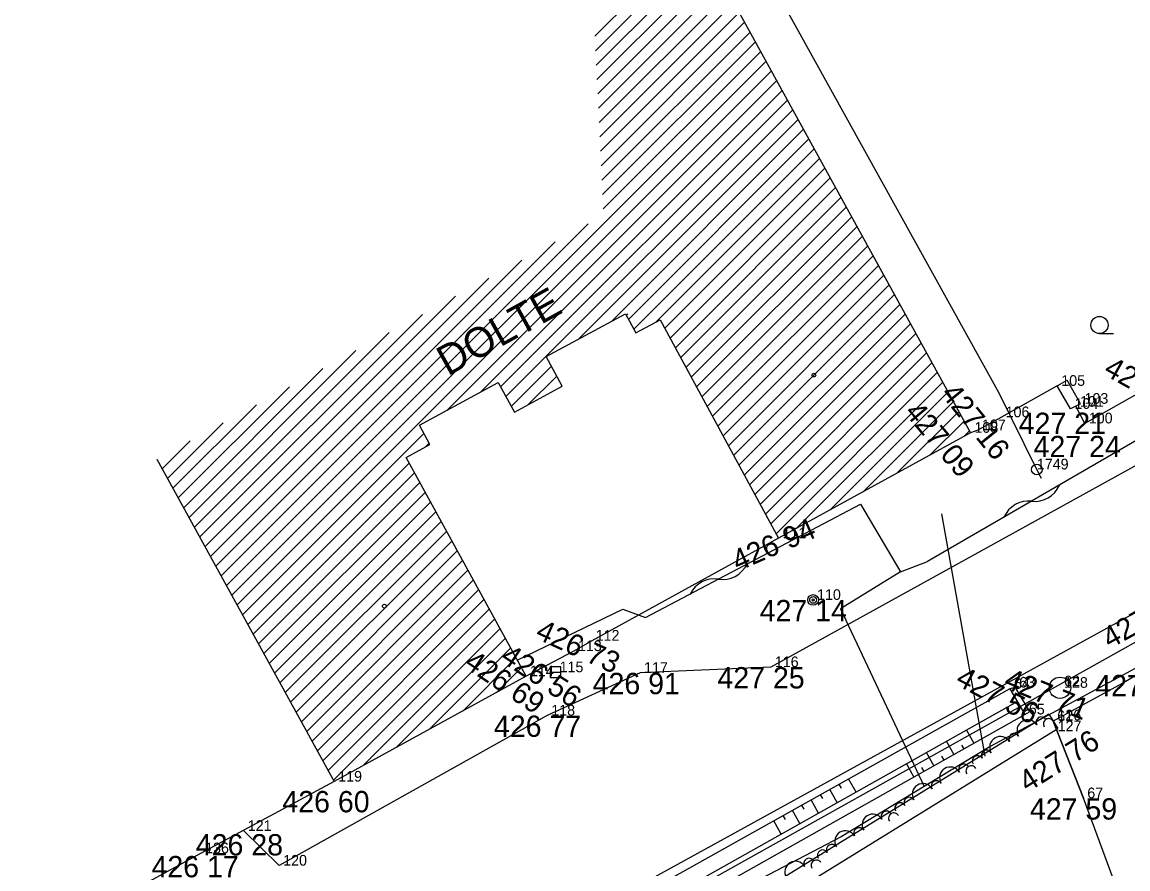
# Model space of a CAD drawing. Extents: x -559180 to -551373, y -1076947 to -1072071.
# Drawn here: x -554753.6 to -554701.7, y -1072905 to -1072865.3 of the extents above; entities that cross this region are included whole.
import ezdxf

# ---------------------------------------------------------------- set-up
doc = ezdxf.new("R2010")
doc.units = 0
for name, color, linetype in [('12_PLOTY', 7, 'Continuous'), ('13_PLOTY', 7, 'Continuous'), ('14_BUDOVY', 7, 'Continuous'), ('17_KOMUNIKACE', 7, 'Continuous'), ('18_POLOHOPIS', 7, 'Continuous'), ('1_VODA_ZN', 7, 'Continuous'), ('20_EL_ZN', 7, 'Continuous'), ('26_SRAFY', 7, 'Continuous'), ('27_HRANA_PATA', 7, 'Continuous'), ('2_VODOVOD', 7, 'Continuous'), ('30_SDEL_ZN', 7, 'Continuous'), ('32', 7, 'Continuous'), ('34_ZELEN', 7, 'Continuous'), ('3_BODY', 7, 'Continuous'), ('40_KANAL_ZN', 7, 'Continuous'), ('45_ZN_KULTURY', 7, 'Continuous'), ('47_ZN_STAV_OBJ$', 7, 'Continuous'), ('52_POPIS_UCELOVY', 7, 'Continuous'), ('6_VYSKY', 7, 'Continuous'), ('kanal_stáv', 7, 'Continuous')]:
    doc.layers.add(name, color=color, linetype=linetype)

# ---------------------------------------------------------------- blocks, each defined once
blk = doc.blocks.new('POINT_DISPLAY')
blk.add_line((0, 0), (0, 0))
blk = doc.blocks.new('SLB')
at = {"layer": '20_EL_ZN'}
for radius in [0.25, 0.158, 0.05]:
    blk.add_circle((0, 0), radius, dxfattribs=at)
blk = doc.blocks.new('VP')
at = {"layer": '40_KANAL_ZN'}
blk.add_line((-0.25, 0), (0.25, 0), dxfattribs=at)
blk.add_lwpolyline([(-0.25, -0.25), (0.25, -0.25), (0.25, 0.25), (-0.25, 0.25)], close=True, dxfattribs=at)
blk = doc.blocks.new('SAK')
at = {"layer": '40_KANAL_ZN'}
blk.add_circle((0, 0), 0.5, dxfattribs=at)
blk = doc.blocks.new('ZAHRAD')
at = {"layer": '45_ZN_KULTURY'}
blk.add_line((0, 0), (0.65, 0.003), dxfattribs=at)
blk.add_circle((0, 0.403), 0.403, dxfattribs=at)
blk = doc.blocks.new('BZ')
at = {"layer": '47_ZN_STAV_OBJ$'}
blk.add_circle((0, 0), 0.0875, dxfattribs=at)
blk = doc.blocks.new('SV')
at = {"layer": '1_VODA_ZN'}
blk.add_circle((0, 0), 0.25, dxfattribs=at)
blk = doc.blocks.new('SDEP')
at = {"layer": '30_SDEL_ZN'}
for centre, radius, start, end in [((0.75, -1.001), 1.251, 53.1529, 126.8469), ((2.25, 1), 1.25, 233.13, 306.8698)]:
    blk.add_arc(centre, radius, start, end, dxfattribs=at)

msp = doc.modelspace()

# ---------------------------------------------------------------- linework, layer by layer
at = {"layer": '12_PLOTY'}
for p, q in [((-554705.05, -1072882.37), (-554707.66, -1072883.84)), ((-554700.26, -1072882.16), (-554703.76, -1072884.13)), ((-554703.76, -1072884.13), (-554704.17, -1072883.35)), ((-554707.66, -1072883.84), (-554708.77, -1072884.45)), ((-554708.77, -1072884.45), (-554709.12, -1072884.57)), ((-554718.12, -1072889.52), (-554726.88, -1072894.32)), ((-554718.12, -1072889.52), (-554726.88, -1072894.32)), ((-554726.88, -1072894.32), (-554727.71, -1072894.81)), ((-554727.71, -1072894.81), (-554729.96, -1072895.99)), ((-554727.71, -1072894.81), (-554729.96, -1072895.99)), ((-554700.95, -1072895.7), (-554701.84, -1072896.23)), ((-554701.84, -1072896.23), (-554705.24, -1072898.1)), ((-554705.449, -1072897.759), (-554742.019, -1072920.299)), ((-554705.449, -1072897.759), (-554705.03, -1072898.44)), ((-554705.24, -1072898.1), (-554703.83, -1072901.71)), ((-554703.83, -1072901.71), (-554705.24, -1072898.1)), ((-554741.6, -1072920.98), (-554705.03, -1072898.44)), ((-554738.95, -1072900.93), (-554745.19, -1072904.29)), ((-554701.88, -1072906.96), (-554703.83, -1072901.71)), ((-554745.19, -1072904.29), (-554749.71, -1072906.74))]:
    msp.add_line(p, q, dxfattribs=at)
at = {"layer": '13_PLOTY'}
for p, q in [((-554700.83, -1072884.64), (-554711.14, -1072890.61)), ((-554712.41, -1072891.09), (-554711.14, -1072890.61)), ((-554712.41, -1072891.09), (-554715.22, -1072892.83)), ((-554715.22, -1072892.83), (-554711.29, -1072901.151)), ((-554700.79, -1072895.3), (-554708.17, -1072899.27)), ((-554708.17, -1072899.27), (-554711.29, -1072901.151)), ((-554711.29, -1072901.151), (-554715.18, -1072903.52)), ((-554715.18, -1072903.52), (-554725.42, -1072908.86))]:
    msp.add_line(p, q, dxfattribs=at)
at = {"layer": '14_BUDOVY'}
for p, q in [((-554723.049, -1072859.248), (-554709.12, -1072884.57)), ((-554729.01, -1072881), (-554725.3, -1072878.99)), ((-554725.3, -1072878.99), (-554724.81, -1072879.89)), ((-554724.81, -1072879.89), (-554723.67, -1072879.27)), ((-554723.67, -1072879.27), (-554718.12, -1072889.52)), ((-554728.26, -1072882.39), (-554729.01, -1072881)), ((-554734.96, -1072884.22), (-554731.26, -1072882.21)), ((-554731.26, -1072882.21), (-554730.5, -1072883.61)), ((-554730.5, -1072883.61), (-554728.26, -1072882.39)), ((-554734.47, -1072885.12), (-554734.96, -1072884.22)), ((-554709.12, -1072884.57), (-554718.12, -1072889.52)), ((-554735.58, -1072885.73), (-554734.47, -1072885.12)), ((-554747.263, -1072885.802), (-554738.95, -1072900.93)), ((-554729.96, -1072895.99), (-554735.58, -1072885.73)), ((-554729.96, -1072895.99), (-554738.95, -1072900.93))]:
    msp.add_line(p, q, dxfattribs=at)
at = {"layer": '17_KOMUNIKACE'}
for p, q in [((-554699.4, -1072885.02), (-554718.48, -1072895.56)), ((-554701.01, -1072892.8), (-554726.73, -1072906.94)), ((-554724.61, -1072895.83), (-554728.96, -1072897.83)), ((-554718.48, -1072895.56), (-554724.61, -1072895.83)), ((-554728.96, -1072897.83), (-554741.53, -1072904.87)), ((-554741.53, -1072904.87), (-554743.19, -1072903.24))]:
    msp.add_line(p, q, dxfattribs=at)
at = {"layer": '18_POLOHOPIS'}
for p, q in [((-554705.05, -1072882.369), (-554704.592, -1072882.107)), ((-554704.43, -1072883.449), (-554705.05, -1072882.369)), ((-554703.972, -1072883.187), (-554704.592, -1072882.107)), ((-554703.96, -1072883.21), (-554704.43, -1072883.45)), ((-554724.36, -1072893.24), (-554714.27, -1072887.92)), ((-554714.27, -1072887.92), (-554712.41, -1072891.09)), ((-554730.371, -1072895.24), (-554725.42, -1072892.85)), ((-554725.42, -1072892.85), (-554724.36, -1072893.24)), ((-554707.019, -1072896.52), (-554707.27, -1072896.58)), ((-554707.27, -1072896.58), (-554706.57, -1072897.78)), ((-554707.019, -1072896.52), (-554706.357, -1072897.655)), ((-554706.57, -1072897.78), (-554706.357, -1072897.655))]:
    msp.add_line(p, q, dxfattribs=at)
at = {"layer": '26_SRAFY'}
for p, q in [((-554709.314, -1072898.523), (-554708.971, -1072899.132)), ((-554710.252, -1072899.049), (-554709.908, -1072899.659)), ((-554711.19, -1072899.575), (-554710.845, -1072900.187)), ((-554709.543, -1072899.213), (-554709.44, -1072899.396)), ((-554712.128, -1072900.101), (-554711.783, -1072900.715)), ((-554710.48, -1072899.74), (-554710.377, -1072899.923)), ((-554711.417, -1072900.267), (-554711.314, -1072900.451)), ((-554715.168, -1072901.238), (-554715.272, -1072901.052)), ((-554714.488, -1072901.425), (-554714.833, -1072900.807)), ((-554716.044, -1072901.728), (-554716.148, -1072901.542)), ((-554715.364, -1072901.916), (-554715.71, -1072901.297)), ((-554717.116, -1072902.899), (-554717.463, -1072902.277)), ((-554716.921, -1072902.219), (-554717.025, -1072902.032)), ((-554716.24, -1072902.408), (-554716.587, -1072901.787)), ((-554717.991, -1072903.391), (-554718.34, -1072902.767)), ((-554717.797, -1072902.709), (-554717.901, -1072902.522))]:
    msp.add_line(p, q, dxfattribs=at)
at = {"layer": '27_HRANA_PATA'}
for p, q in [((-554707.27, -1072896.58), (-554726.433, -1072907.291)), ((-554706.92, -1072897.18), (-554726.066, -1072907.92)), ((-554725.7, -1072908.55), (-554706.57, -1072897.78))]:
    msp.add_line(p, q, dxfattribs=at)
at = {"layer": '2_VODOVOD'}
for p, q in [((-554707.78, -1072882.72), (-554719.709, -1072861.177)), ((-554706.01, -1072886.29), (-554707.78, -1072882.72)), ((-554705.79, -1072886.71), (-554706.01, -1072886.29)), ((-554708.44, -1072899.73), (-554710.46, -1072888.37))]:
    msp.add_line(p, q, dxfattribs=at)
at = {"layer": '32'}
for p, q in [((-554726.732, -1072865.978), (-554721.968, -1072861.214)), ((-554726.699, -1072866.652), (-554721.717, -1072861.67)), ((-554726.666, -1072867.326), (-554721.466, -1072862.126)), ((-554726.633, -1072868), (-554721.215, -1072862.582)), ((-554726.6, -1072868.674), (-554720.964, -1072863.038)), ((-554726.567, -1072869.349), (-554720.713, -1072863.495)), ((-554726.534, -1072870.023), (-554720.462, -1072863.951)), ((-554726.501, -1072870.697), (-554720.211, -1072864.407)), ((-554726.468, -1072871.371), (-554719.96, -1072864.863)), ((-554726.435, -1072872.045), (-554719.709, -1072865.319)), ((-554726.402, -1072872.719), (-554719.458, -1072865.776)), ((-554726.368, -1072873.393), (-554719.207, -1072866.232)), ((-554726.335, -1072874.067), (-554718.957, -1072866.688)), ((-554743.752, -1072892.191), (-554718.706, -1072867.144)), ((-554743.502, -1072892.647), (-554718.455, -1072867.6)), ((-554733.662, -1072883.515), (-554718.204, -1072868.056)), ((-554732.114, -1072882.674), (-554717.953, -1072868.513)), ((-554731.148, -1072882.415), (-554717.702, -1072868.969)), ((-554730.9, -1072882.874), (-554717.451, -1072869.425)), ((-554727.502, -1072880.183), (-554717.2, -1072869.881)), ((-554725.959, -1072879.347), (-554716.949, -1072870.337)), ((-554725.157, -1072879.252), (-554716.698, -1072870.793)), ((-554724.908, -1072879.71), (-554716.447, -1072871.25)), ((-554723.868, -1072879.378), (-554716.196, -1072871.706)), ((-554723.453, -1072879.67), (-554715.945, -1072872.162)), ((-554723.205, -1072880.129), (-554715.694, -1072872.618)), ((-554722.957, -1072880.588), (-554715.443, -1072873.074)), ((-554722.708, -1072881.046), (-554715.193, -1072873.531)), ((-554722.46, -1072881.505), (-554714.942, -1072873.987)), ((-554744.003, -1072891.734), (-554727.043, -1072874.774)), ((-554722.211, -1072881.964), (-554714.691, -1072874.443)), ((-554721.963, -1072882.422), (-554714.44, -1072874.899)), ((-554744.254, -1072891.278), (-554728.598, -1072875.623)), ((-554721.715, -1072882.881), (-554714.189, -1072875.355)), ((-554721.466, -1072883.34), (-554713.938, -1072875.811)), ((-554721.218, -1072883.799), (-554713.687, -1072876.268)), ((-554744.505, -1072890.822), (-554730.154, -1072876.471)), ((-554720.97, -1072884.257), (-554713.436, -1072876.724)), ((-554744.755, -1072890.365), (-554731.709, -1072877.319)), ((-554720.721, -1072884.716), (-554713.185, -1072877.18)), ((-554720.473, -1072885.175), (-554712.934, -1072877.636)), ((-554745.006, -1072889.909), (-554733.264, -1072878.167)), ((-554720.224, -1072885.633), (-554712.683, -1072878.092)), ((-554719.976, -1072886.092), (-554712.432, -1072878.548)), ((-554745.257, -1072889.453), (-554734.82, -1072879.016)), ((-554725.258, -1072879.068), (-554725.19, -1072879)), ((-554719.728, -1072886.551), (-554712.181, -1072879.005)), ((-554719.479, -1072887.01), (-554711.93, -1072879.461)), ((-554745.508, -1072888.996), (-554736.375, -1072879.864)), ((-554719.231, -1072887.468), (-554711.68, -1072879.917)), ((-554718.983, -1072887.927), (-554711.429, -1072880.373)), ((-554745.758, -1072888.54), (-554737.931, -1072880.712)), ((-554718.734, -1072888.386), (-554711.178, -1072880.829)), ((-554730.651, -1072883.332), (-554728.768, -1072881.449)), ((-554718.486, -1072888.845), (-554710.927, -1072881.286)), ((-554746.009, -1072888.084), (-554739.486, -1072881.561)), ((-554729.889, -1072883.277), (-554728.52, -1072881.908)), ((-554718.237, -1072889.303), (-554710.676, -1072881.742)), ((-554746.26, -1072887.627), (-554741.041, -1072882.409)), ((-554728.336, -1072882.431), (-554728.272, -1072882.367)), ((-554717.291, -1072889.064), (-554710.425, -1072882.198)), ((-554715.72, -1072888.2), (-554710.174, -1072882.654)), ((-554714.148, -1072887.336), (-554709.923, -1072883.11)), ((-554746.511, -1072887.171), (-554742.597, -1072883.257)), ((-554712.577, -1072886.471), (-554709.672, -1072883.566)), ((-554746.761, -1072886.715), (-554744.152, -1072884.105)), ((-554711.006, -1072885.607), (-554709.421, -1072884.023)), ((-554743.251, -1072893.103), (-554734.751, -1072884.604)), ((-554709.434, -1072884.743), (-554709.17, -1072884.479)), ((-554747.012, -1072886.258), (-554745.708, -1072884.954)), ((-554734.67, -1072885.23), (-554734.502, -1072885.062)), ((-554743, -1072893.56), (-554735.435, -1072885.995)), ((-554742.749, -1072894.016), (-554735.185, -1072886.452)), ((-554742.498, -1072894.472), (-554734.934, -1072886.908)), ((-554742.248, -1072894.929), (-554734.684, -1072887.365)), ((-554741.997, -1072895.385), (-554734.434, -1072887.822)), ((-554741.746, -1072895.842), (-554734.184, -1072888.279)), ((-554741.495, -1072896.298), (-554733.933, -1072888.736)), ((-554741.245, -1072896.754), (-554733.683, -1072889.193)), ((-554740.994, -1072897.211), (-554733.433, -1072889.65)), ((-554740.743, -1072897.667), (-554733.183, -1072890.107)), ((-554740.492, -1072898.123), (-554732.932, -1072890.563)), ((-554740.242, -1072898.58), (-554732.682, -1072891.02)), ((-554739.991, -1072899.036), (-554732.432, -1072891.477)), ((-554739.74, -1072899.492), (-554732.182, -1072891.934)), ((-554739.489, -1072899.949), (-554731.931, -1072892.391)), ((-554739.239, -1072900.405), (-554731.681, -1072892.848)), ((-554738.988, -1072900.861), (-554731.431, -1072893.305)), ((-554737.617, -1072900.197), (-554731.181, -1072893.761)), ((-554736.047, -1072899.335), (-554730.93, -1072894.218)), ((-554734.478, -1072898.472), (-554730.68, -1072894.675)), ((-554732.908, -1072897.61), (-554730.43, -1072895.132)), ((-554731.338, -1072896.747), (-554730.18, -1072895.589))]:
    msp.add_line(p, q, dxfattribs=at)
at = {"layer": '34_ZELEN'}
for centre, radius, start, end in [((-554706.44, -1072898.533), 0.5, 31.3328, 211.3328), ((-554705.799, -1072898.143), 0.25, 31.3328, 211.3328), ((-554705.452, -1072898.225), 0.25, 121.3328, 212.1349), ((-554705.455, -1072898.227), 0.25, 30.5306, 121.3328), ((-554707.721, -1072899.313), 0.5, 31.3328, 211.3328), ((-554707.08, -1072898.923), 0.25, 31.3328, 211.3328), ((-554708.361, -1072899.703), 0.25, 31.3328, 211.3328), ((-554709.429, -1072900.354), 0.25, 31.3328, 211.3328), ((-554709.086, -1072900.437), 0.25, 30.5306, 121.3328), ((-554708.788, -1072899.964), 0.25, 31.3328, 211.3328), ((-554710.07, -1072900.744), 0.5, 31.3328, 211.3328), ((-554709.083, -1072900.435), 0.25, 121.3328, 212.1349), ((-554711.351, -1072901.524), 0.5, 31.3328, 211.3328), ((-554710.71, -1072901.134), 0.25, 31.3328, 211.3328), ((-554711.992, -1072901.914), 0.25, 31.3328, 211.3328), ((-554712.419, -1072902.174), 0.25, 31.3328, 211.3328), ((-554713.7, -1072902.954), 0.5, 31.3328, 211.3328), ((-554713.059, -1072902.564), 0.25, 31.3328, 211.3328), ((-554712.713, -1072902.645), 0.25, 121.3328, 212.1349), ((-554712.716, -1072902.647), 0.25, 30.5306, 121.3328), ((-554714.981, -1072903.734), 0.5, 31.3328, 211.3328), ((-554714.341, -1072903.344), 0.25, 31.3328, 211.3328), ((-554716.049, -1072904.384), 0.25, 31.3328, 211.3328), ((-554715.622, -1072904.124), 0.25, 31.3328, 211.3328), ((-554717.33, -1072905.164), 0.5, 31.3328, 211.3328), ((-554716.689, -1072904.774), 0.25, 31.3328, 211.3328), ((-554716.343, -1072904.855), 0.25, 121.3328, 212.1349), ((-554716.346, -1072904.857), 0.25, 30.5306, 121.3328)]:
    msp.add_arc(centre, radius, start, end, dxfattribs=at)
at = {"layer": 'kanal_stáv'}
msp.add_lwpolyline([(-554211.63, -1072637.36), (-554252.71, -1072643.96), (-554272.41, -1072652.99), (-554296.03, -1072664.39), (-554307.43, -1072677), (-554325.75, -1072687.76), (-554359.23, -1072706.8), (-554394.89, -1072727.06), (-554464.39, -1072765.62), (-554508.8, -1072789.43), (-554533.01, -1072802.97), (-554568.24, -1072822.24), (-554587.98, -1072832.41), (-554601.02, -1072839.21), (-554624.92, -1072852.09), (-554662.69, -1072873.08), (-554684.61, -1072885), (-554705.04, -1072896.44), (-554749.99, -1072921.56), (-554804.76, -1072951.95)], dxfattribs=at)

# ---------------------------------------------------------------- block references
at = {"layer": '1_VODA_ZN'}
for name, p in [('POINT_DISPLAY', (-554705.05, -1072882.37)), ('POINT_DISPLAY', (-554704.43, -1072883.45)), ('POINT_DISPLAY', (-554704.17, -1072883.35)), ('POINT_DISPLAY', (-554703.96, -1072883.21)), ('POINT_DISPLAY', (-554707.66, -1072883.84)), ('POINT_DISPLAY', (-554703.76, -1072884.13)), ('POINT_DISPLAY', (-554709.12, -1072884.57)), ('POINT_DISPLAY', (-554708.77, -1072884.45)), ('SV', (-554706.01, -1072886.29)), ('POINT_DISPLAY', (-554706.01, -1072886.29)), ('POINT_DISPLAY', (-554718.12, -1072889.52)), ('POINT_DISPLAY', (-554716.5, -1072892.41)), ('POINT_DISPLAY', (-554726.88, -1072894.32)), ('POINT_DISPLAY', (-554727.71, -1072894.81)), ('POINT_DISPLAY', (-554729.96, -1072895.99)), ('POINT_DISPLAY', (-554728.57, -1072895.8)), ('POINT_DISPLAY', (-554724.61, -1072895.83)), ('POINT_DISPLAY', (-554718.48, -1072895.56)), ('POINT_DISPLAY', (-554707.27, -1072896.58)), ('POINT_DISPLAY', (-554707.02, -1072896.52)), ('POINT_DISPLAY', (-554704.92, -1072896.46)), ('POINT_DISPLAY', (-554704.92, -1072896.53)), ('POINT_DISPLAY', (-554701.84, -1072896.23)), ('POINT_DISPLAY', (-554728.96, -1072897.83)), ('POINT_DISPLAY', (-554706.57, -1072897.78)), ('POINT_DISPLAY', (-554705.24, -1072898.1)), ('POINT_DISPLAY', (-554705.23, -1072898.06)), ('POINT_DISPLAY', (-554705.22, -1072898.57)), ('POINT_DISPLAY', (-554738.95, -1072900.93)), ('POINT_DISPLAY', (-554703.83, -1072901.71)), ('POINT_DISPLAY', (-554743.19, -1072903.24)), ('POINT_DISPLAY', (-554745.19, -1072904.29)), ('POINT_DISPLAY', (-554741.53, -1072904.87))]:
    msp.add_blockref(name, p, dxfattribs=at)
at = {"layer": '20_EL_ZN'}
msp.add_blockref('SLB', (-554716.5, -1072892.41), dxfattribs=at)
at = {"layer": '30_SDEL_ZN'}
for p, xscale, yscale, rotation in [((-554707.551, -1072888.532), 0.9999992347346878, 0.9999992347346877, 30.07306714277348), ((-554722.259, -1072892.132), 1.0000011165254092, 1.0000011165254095, 27.800690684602)]:
    msp.add_blockref('SDEP', p, dxfattribs=dict(at, xscale=xscale, yscale=yscale, rotation=rotation))
at = {"layer": '32'}
for p in [(-554711.53, -1072880.189), (-554731.26, -1072882.21), (-554747.263, -1072885.802), (-554741.358, -1072896.548)]:
    msp.add_blockref('POINT_DISPLAY', p, dxfattribs=at)
at = {"layer": '40_KANAL_ZN'}
for name, p in [('VP', (-554728.57, -1072895.8)), ('SAK', (-554704.92, -1072896.53))]:
    msp.add_blockref(name, p, dxfattribs=at)
at = {"layer": '45_ZN_KULTURY'}
msp.add_blockref('ZAHRAD', (-554703.072, -1072879.922), dxfattribs=at)
at = {"layer": '47_ZN_STAV_OBJ$'}
for p in [(-554716.467, -1072881.867), (-554736.6, -1072892.703)]:
    msp.add_blockref('BZ', p, dxfattribs=at)

# ---------------------------------------------------------------- texts
at = {"layer": '3_BODY'}
for s, p in [(' 105', (-554705.05, -1072882.37)), (' 104', (-554704.43, -1072883.45)), (' 101', (-554704.17, -1072883.35)), (' 103', (-554703.96, -1072883.21)), (' 106', (-554707.66, -1072883.84)), (' 100', (-554703.76, -1072884.13)), (' 108', (-554709.12, -1072884.57)), (' 107', (-554708.77, -1072884.45)), ('1749', (-554706.01, -1072886.29)), (' 111', (-554718.12, -1072889.52)), (' 110', (-554716.5, -1072892.41)), (' 112', (-554726.88, -1072894.32)), (' 113', (-554727.71, -1072894.81)), (' 114', (-554729.96, -1072895.99)), (' 115', (-554728.57, -1072895.8)), (' 117', (-554724.61, -1072895.83)), (' 116', (-554718.48, -1072895.56)), (' 63', (-554707.02, -1072896.52)), (' 62', (-554704.92, -1072896.46)), (' 128', (-554704.92, -1072896.53)), (' 64', (-554707.27, -1072896.58)), (' 118', (-554728.96, -1072897.83)), (' 65', (-554706.57, -1072897.78)), (' 61', (-554705.24, -1072898.1)), (' 126', (-554705.23, -1072898.06)), (' 127', (-554705.22, -1072898.57)), (' 119', (-554738.95, -1072900.93)), (' 67', (-554703.83, -1072901.71)), (' 121', (-554743.19, -1072903.24)), (' 136', (-554745.19, -1072904.29)), (' 120', (-554741.53, -1072904.87))]:
    msp.add_text(s, height=0.5, dxfattribs=at).set_placement(p)
at = {"layer": '52_POPIS_UCELOVY'}
msp.add_text('DOLTE', height=1.4, rotation=28.9743, dxfattribs=at).set_placement((-554733.63, -1072881.932))
at = {"layer": '6_VYSKY'}
for s, rotation, p in [('427 44', 330.8548, (-554702.935, -1072881.813)), ('427 16', 308.9109, (-554710.55, -1072882.755)), ('427 09', 309.9706, (-554712.255, -1072883.632)), ('426 94', 23.6972, (-554720.029, -1072891.087)), ('427 76', 28.7633, (-554702.592, -1072894.718)), ('426 73', 335.5176, (-554729.574, -1072894.192)), ('426 69', 326.0986, (-554732.927, -1072895.525)), ('426 56', 326.6512, (-554731.213, -1072895.258)), ('427 56', 332.0612, (-554709.879, -1072896.356)), ('427 71', 337.5086, (-554707.617, -1072896.496)), ('427 76', 32.0919, (-554706.444, -1072901.455))]:
    msp.add_text(s, height=1, rotation=rotation, dxfattribs=at).set_placement(p)
for s, p in [('427 21', (-554706.859, -1072884.628)), ('427 24', (-554706.164, -1072885.714)), ('427 14', (-554719.005, -1072893.41)), ('427 25', (-554720.985, -1072896.56)), ('426 91', (-554726.836, -1072896.83)), ('427 81', (-554703.272, -1072896.923)), ('426 77', (-554731.465, -1072898.83)), ('426 60', (-554741.382, -1072902.369)), ('427 59', (-554706.335, -1072902.71)), ('426 28', (-554745.441, -1072904.393)), ('426 17', (-554747.517, -1072905.417))]:
    msp.add_text(s, height=1, dxfattribs=at).set_placement(p)

doc.saveas('drawing.dxf')
